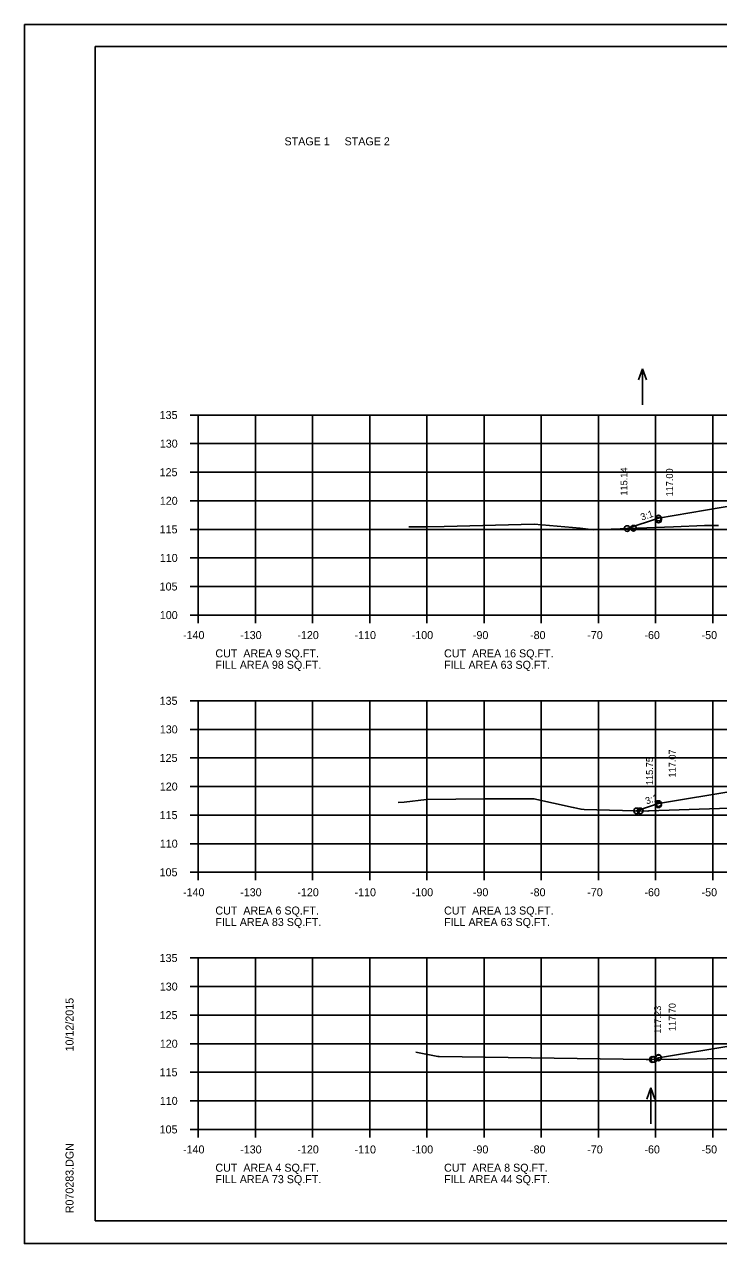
# Model space of a CAD drawing. Extents: x 1175611 to 1176402, y -433344 to -416213.
# Drawn here: x 1175610.6 to 1175732, y -418836.5 to -418623.2 of the extents above; entities that cross this region are included whole.
import ezdxf

# ---------------------------------------------------------------- set-up
doc = ezdxf.new("R2010")
doc.units = 0
for name, color, linetype in [('Default', 7, 'Continuous'), ('R_Axis', 7, 'Continuous'), ('R_Axis Annot', 7, 'Continuous'), ('R_Border', 7, 'Continuous'), ('R_Exist Surface', 7, 'Continuous'), ('R_Fin Surface', 7, 'Continuous'), ('R_Grid', 7, 'Continuous'), ('R_No Plot', 7, 'Continuous'), ('R_Water Annot', 7, 'Continuous'), ('R_Xsect Elev', 7, 'Continuous'), ('R_Xsect Slope', 7, 'Continuous')]:
    doc.layers.add(name, color=color, linetype=linetype)

msp = doc.modelspace()

# ---------------------------------------------------------------- linework, layer by layer
at = {"layer": 'R_Axis'}
for p, q in [((1175639.57, -418691.57), (1175640.97, -418691.57)), ((1175640.97, -418726.57), (1175640.97, -418691.57)), ((1175639.57, -418696.57), (1175640.97, -418696.57)), ((1175639.57, -418701.57), (1175640.97, -418701.57)), ((1175639.57, -418706.57), (1175640.97, -418706.57)), ((1175639.57, -418711.57), (1175640.97, -418711.57)), ((1175639.57, -418716.57), (1175640.97, -418716.57)), ((1175639.57, -418721.57), (1175640.97, -418721.57)), ((1175639.57, -418726.57), (1175640.97, -418726.57)), ((1175640.97, -418726.57), (1175920.97, -418726.57)), ((1175640.97, -418727.97), (1175640.97, -418726.57)), ((1175650.97, -418727.97), (1175650.97, -418726.57)), ((1175660.97, -418727.97), (1175660.97, -418726.57)), ((1175670.97, -418727.97), (1175670.97, -418726.57)), ((1175680.97, -418727.97), (1175680.97, -418726.57)), ((1175690.97, -418727.97), (1175690.97, -418726.57)), ((1175700.97, -418727.97), (1175700.97, -418726.57)), ((1175710.97, -418727.97), (1175710.97, -418726.57)), ((1175720.97, -418727.97), (1175720.97, -418726.57)), ((1175730.97, -418727.97), (1175730.97, -418726.57)), ((1175639.57, -418741.57), (1175640.97, -418741.57)), ((1175640.97, -418771.57), (1175640.97, -418741.57)), ((1175639.57, -418746.57), (1175640.97, -418746.57)), ((1175639.57, -418751.57), (1175640.97, -418751.57)), ((1175639.57, -418756.57), (1175640.97, -418756.57)), ((1175639.57, -418761.57), (1175640.97, -418761.57)), ((1175639.57, -418766.57), (1175640.97, -418766.57)), ((1175639.57, -418771.57), (1175640.97, -418771.57)), ((1175640.97, -418771.57), (1175920.97, -418771.57)), ((1175640.97, -418772.97), (1175640.97, -418771.57)), ((1175650.97, -418772.97), (1175650.97, -418771.57)), ((1175660.97, -418772.97), (1175660.97, -418771.57)), ((1175670.97, -418772.97), (1175670.97, -418771.57)), ((1175680.97, -418772.97), (1175680.97, -418771.57)), ((1175690.97, -418772.97), (1175690.97, -418771.57)), ((1175700.97, -418772.97), (1175700.97, -418771.57)), ((1175710.97, -418772.97), (1175710.97, -418771.57)), ((1175720.97, -418772.97), (1175720.97, -418771.57)), ((1175730.97, -418772.97), (1175730.97, -418771.57)), ((1175639.57, -418786.57), (1175640.97, -418786.57)), ((1175640.97, -418816.57), (1175640.97, -418786.57)), ((1175639.57, -418791.57), (1175640.97, -418791.57)), ((1175639.57, -418796.57), (1175640.97, -418796.57)), ((1175639.57, -418801.57), (1175640.97, -418801.57)), ((1175639.57, -418806.57), (1175640.97, -418806.57)), ((1175639.57, -418811.57), (1175640.97, -418811.57)), ((1175639.57, -418816.57), (1175640.97, -418816.57)), ((1175640.97, -418816.57), (1175920.97, -418816.57)), ((1175640.97, -418817.97), (1175640.97, -418816.57)), ((1175650.97, -418817.97), (1175650.97, -418816.57)), ((1175660.97, -418817.97), (1175660.97, -418816.57)), ((1175670.97, -418817.97), (1175670.97, -418816.57)), ((1175680.97, -418817.97), (1175680.97, -418816.57)), ((1175690.97, -418817.97), (1175690.97, -418816.57)), ((1175700.97, -418817.97), (1175700.97, -418816.57)), ((1175710.97, -418817.97), (1175710.97, -418816.57)), ((1175720.97, -418817.97), (1175720.97, -418816.57)), ((1175730.97, -418817.97), (1175730.97, -418816.57))]:
    msp.add_line(p, q, dxfattribs=at)
at = {"layer": 'R_Border'}
for p, q in [((1175622.97, -418627.11), (1175939.15, -418627.11)), ((1175622.97, -418832.57), (1175622.97, -418627.11)), ((1175622.97, -418832.57), (1175622.97, -418832.57)), ((1175939.15, -418832.57), (1175622.97, -418832.57))]:
    msp.add_line(p, q, dxfattribs=at)
at = {"layer": 'R_Exist Surface'}
for points in [[(1175677.81, -418711.12), (1175678.1, -418711.12), (1175680.91, -418711.1), (1175683.99, -418711.06), (1175699.74, -418710.66), (1175707.77, -418711.34), (1175710.13, -418711.65), (1175724.11, -418711.11), (1175729.53, -418710.91), (1175731.99, -418710.92)], [(1175675.95, -418759.34), (1175676.97, -418759.28), (1175680.92, -418758.86), (1175691.15, -418758.74), (1175699.68, -418758.72), (1175706.55, -418760.23), (1175707.92, -418760.54), (1175708.46, -418760.59), (1175719.59, -418760.87), (1175719.81, -418760.85), (1175739.18, -418760.16)], [(1175679.03, -418803.05), (1175682.89, -418803.78), (1175683.09, -418803.81), (1175719.29, -418804.33), (1175719.61, -418804.34), (1175719.82, -418804.33), (1175745.21, -418804.03)]]:
    msp.add_lwpolyline(points, dxfattribs=at)
at = {"layer": 'R_Fin Surface'}
for points in [[(1175715.97, -418711.43), (1175721.47, -418709.59), (1175735.2, -418707.3), (1175743.47, -418705.93), (1175749.47, -418705.69), (1175751.47, -418705.65), (1175780.97, -418705.06), (1175810.47, -418705.65), (1175812.47, -418705.69), (1175818.47, -418705.93), (1175826.75, -418707.3), (1175840.47, -418709.59), (1175845.31, -418711.2)], [(1175717.62, -418760.82), (1175717.65, -418760.83), (1175721.47, -418759.55), (1175735.2, -418757.26), (1175743.47, -418755.89), (1175749.47, -418755.65), (1175751.47, -418755.61), (1175780.97, -418755.02), (1175810.47, -418755.61), (1175812.47, -418755.65), (1175818.47, -418755.89), (1175826.75, -418757.26), (1175840.47, -418759.55), (1175843.9, -418760.69)], [(1175720.67, -418804.32), (1175721.47, -418804.06), (1175735.2, -418801.77), (1175743.47, -418800.39), (1175749.47, -418800.15), (1175751.47, -418800.11), (1175780.97, -418799.52), (1175810.47, -418800.11), (1175812.47, -418800.15), (1175818.47, -418800.39), (1175826.75, -418801.77), (1175840.47, -418804.06), (1175842.32, -418803.44)]]:
    msp.add_lwpolyline(points, dxfattribs=at)
at = {"layer": 'R_Grid'}
for p, q in [((1175640.97, -418691.57), (1175920.97, -418691.57)), ((1175640.97, -418726.57), (1175640.97, -418691.57)), ((1175650.97, -418726.57), (1175650.97, -418691.57)), ((1175660.97, -418726.57), (1175660.97, -418691.57)), ((1175670.97, -418726.57), (1175670.97, -418691.57)), ((1175680.97, -418726.57), (1175680.97, -418691.57)), ((1175690.97, -418726.57), (1175690.97, -418691.57)), ((1175700.97, -418726.57), (1175700.97, -418691.57)), ((1175710.97, -418726.57), (1175710.97, -418691.57)), ((1175720.97, -418726.57), (1175720.97, -418691.57)), ((1175730.97, -418726.57), (1175730.97, -418691.57)), ((1175640.97, -418696.57), (1175920.97, -418696.57)), ((1175640.97, -418701.57), (1175920.97, -418701.57)), ((1175640.97, -418706.57), (1175920.97, -418706.57)), ((1175640.97, -418711.57), (1175920.97, -418711.57)), ((1175640.97, -418716.57), (1175920.97, -418716.57)), ((1175640.97, -418721.57), (1175920.97, -418721.57)), ((1175640.97, -418726.57), (1175920.97, -418726.57)), ((1175640.97, -418741.57), (1175920.97, -418741.57)), ((1175640.97, -418771.57), (1175640.97, -418741.57)), ((1175650.97, -418771.57), (1175650.97, -418741.57)), ((1175660.97, -418771.57), (1175660.97, -418741.57)), ((1175670.97, -418771.57), (1175670.97, -418741.57)), ((1175680.97, -418771.57), (1175680.97, -418741.57)), ((1175690.97, -418771.57), (1175690.97, -418741.57)), ((1175700.97, -418771.57), (1175700.97, -418741.57)), ((1175710.97, -418771.57), (1175710.97, -418741.57)), ((1175720.97, -418771.57), (1175720.97, -418741.57)), ((1175730.97, -418771.57), (1175730.97, -418741.57)), ((1175640.97, -418746.57), (1175920.97, -418746.57)), ((1175640.97, -418751.57), (1175920.97, -418751.57)), ((1175640.97, -418756.57), (1175920.97, -418756.57)), ((1175640.97, -418761.57), (1175920.97, -418761.57)), ((1175640.97, -418766.57), (1175920.97, -418766.57)), ((1175640.97, -418771.57), (1175920.97, -418771.57)), ((1175640.97, -418786.57), (1175920.97, -418786.57)), ((1175640.97, -418816.57), (1175640.97, -418786.57)), ((1175650.97, -418816.57), (1175650.97, -418786.57)), ((1175660.97, -418816.57), (1175660.97, -418786.57)), ((1175670.97, -418816.57), (1175670.97, -418786.57)), ((1175680.97, -418816.57), (1175680.97, -418786.57)), ((1175690.97, -418816.57), (1175690.97, -418786.57)), ((1175700.97, -418816.57), (1175700.97, -418786.57)), ((1175710.97, -418816.57), (1175710.97, -418786.57)), ((1175720.97, -418816.57), (1175720.97, -418786.57)), ((1175730.97, -418816.57), (1175730.97, -418786.57)), ((1175640.97, -418791.57), (1175920.97, -418791.57)), ((1175640.97, -418796.57), (1175920.97, -418796.57)), ((1175640.97, -418801.57), (1175920.97, -418801.57)), ((1175640.97, -418806.57), (1175920.97, -418806.57)), ((1175640.97, -418811.57), (1175920.97, -418811.57)), ((1175640.97, -418816.57), (1175920.97, -418816.57))]:
    msp.add_line(p, q, dxfattribs=at)
at = {"layer": 'R_No Plot'}
for p, q in [((1175610.57, -418623.21), (1175943.91, -418623.21)), ((1175610.57, -418836.55), (1175943.91, -418836.55))]:
    msp.add_line(p, q, dxfattribs=at)
msp.add_lwpolyline([(1175610.57, -418623.21), (1175943.91, -418623.21), (1175943.91, -418836.55), (1175610.57, -418836.55)], close=True, dxfattribs=at)
for centre in [(1175721.47, -418709.59), (1175715.97, -418711.43), (1175715.97, -418711.43), (1175717.12, -418711.38), (1175721.47, -418709.93), (1175717.65, -418760.83), (1175717.65, -418760.83), (1175718.27, -418760.83), (1175721.47, -418759.55), (1175721.47, -418759.76), (1175720.39, -418804.33), (1175720.67, -418804.32), (1175720.67, -418804.32), (1175721.47, -418803.97), (1175721.47, -418804.06)]:
    msp.add_circle(centre, 0.5, dxfattribs=at)
at = {"layer": 'R_Water Annot'}
for p, q in [((1175718.7, -418683.51), (1175718, -418685.43)), ((1175718.7, -418689.8), (1175718.7, -418683.51)), ((1175718.7, -418683.51), (1175719.4, -418685.43)), ((1175720.14, -418809.32), (1175719.44, -418811.25)), ((1175720.14, -418815.61), (1175720.14, -418809.32)), ((1175720.14, -418809.32), (1175720.84, -418811.25))]:
    msp.add_line(p, q, dxfattribs=at)

# ---------------------------------------------------------------- texts
at = {"layer": 'Default'}
for s, p in [('STAGE 1     STAGE 2', (1175656.06, -418644.38)), ('CUT  AREA 9 SQ.FT.', (1175643.97, -418733.97)), ('CUT  AREA 16 SQ.FT.', (1175683.97, -418733.97)), ('FILL AREA 98 SQ.FT.', (1175643.97, -418735.97)), ('FILL AREA 63 SQ.FT.', (1175683.97, -418735.97)), ('CUT  AREA 6 SQ.FT.', (1175643.97, -418778.97)), ('FILL AREA 83 SQ.FT.', (1175643.97, -418780.97)), ('CUT  AREA 13 SQ.FT.', (1175683.97, -418778.97)), ('FILL AREA 63 SQ.FT.', (1175683.97, -418780.97)), ('CUT  AREA 4 SQ.FT.', (1175643.97, -418823.97)), ('CUT  AREA 8 SQ.FT.', (1175683.97, -418823.97)), ('FILL AREA 73 SQ.FT.', (1175643.97, -418825.97)), ('FILL AREA 44 SQ.FT.', (1175683.97, -418825.97))]:
    msp.add_text(s, height=1.4, dxfattribs=at).set_placement(p)
at = {"layer": 'R_Axis Annot'}
for s, p in [('135', (1175634.22, -418692.27)), ('130', (1175634.25, -418697.27)), ('125', (1175634.22, -418702.27)), ('120', (1175634.25, -418707.27)), ('115', (1175634.22, -418712.27)), ('110', (1175634.25, -418717.27)), ('105', (1175634.22, -418722.27)), ('100', (1175634.25, -418727.27)), ('-140', (1175638.31, -418730.77)), ('-130', (1175648.31, -418730.77)), ('-120', (1175658.31, -418730.77)), ('-110', (1175668.31, -418730.77)), ('-100', (1175678.31, -418730.77)), ('-90', (1175689.01, -418730.77)), ('-80', (1175699.01, -418730.77)), ('-70', (1175709.01, -418730.77)), ('-60', (1175719.01, -418730.77)), ('-50', (1175729.01, -418730.77)), ('135', (1175634.22, -418742.27)), ('130', (1175634.25, -418747.27)), ('125', (1175634.22, -418752.27)), ('120', (1175634.25, -418757.27)), ('115', (1175634.22, -418762.27)), ('110', (1175634.25, -418767.27)), ('105', (1175634.22, -418772.27)), ('-140', (1175638.31, -418775.77)), ('-130', (1175648.31, -418775.77)), ('-120', (1175658.31, -418775.77)), ('-110', (1175668.31, -418775.77)), ('-100', (1175678.31, -418775.77)), ('-90', (1175689.01, -418775.77)), ('-80', (1175699.01, -418775.77)), ('-70', (1175709.01, -418775.77)), ('-60', (1175719.01, -418775.77)), ('-50', (1175729.01, -418775.77)), ('135', (1175634.22, -418787.27)), ('130', (1175634.25, -418792.27)), ('125', (1175634.22, -418797.27)), ('120', (1175634.25, -418802.27)), ('115', (1175634.22, -418807.27)), ('110', (1175634.25, -418812.27)), ('105', (1175634.22, -418817.27)), ('-140', (1175638.31, -418820.77)), ('-130', (1175648.31, -418820.77)), ('-120', (1175658.31, -418820.77)), ('-110', (1175668.31, -418820.77)), ('-100', (1175678.31, -418820.77)), ('-90', (1175689.01, -418820.77)), ('-80', (1175699.01, -418820.77)), ('-70', (1175709.01, -418820.77)), ('-60', (1175719.01, -418820.77)), ('-50', (1175729.01, -418820.77))]:
    msp.add_text(s, height=1.4, dxfattribs=at).set_placement(p)
at = {"layer": 'R_Border'}
for s, p in [('10/12/2015', (1175619.16, -418802.92)), ('R070283.DGN', (1175619.16, -418831.24))]:
    msp.add_text(s, height=1.4, rotation=90, dxfattribs=at).set_placement(p)
at = {"layer": 'R_Xsect Elev'}
for s, p in [('115.14', (1175716.03, -418705.66)), ('117.00', (1175724, -418705.81)), ('115.75', (1175720.51, -418756.32)), ('117.07', (1175724.47, -418754.99)), ('117.23', (1175721.92, -418799.83)), ('117.70', (1175724.47, -418799.37))]:
    msp.add_text(s, height=1.2, rotation=90, dxfattribs=at).set_placement(p)
at = {"layer": 'R_Xsect Slope'}
for p in [(1175718.56, -418710.04), (1175719.4, -418759.71)]:
    msp.add_text('3:1', height=1.2, rotation=18.4349, dxfattribs=at).set_placement(p)

doc.saveas('drawing.dxf')
